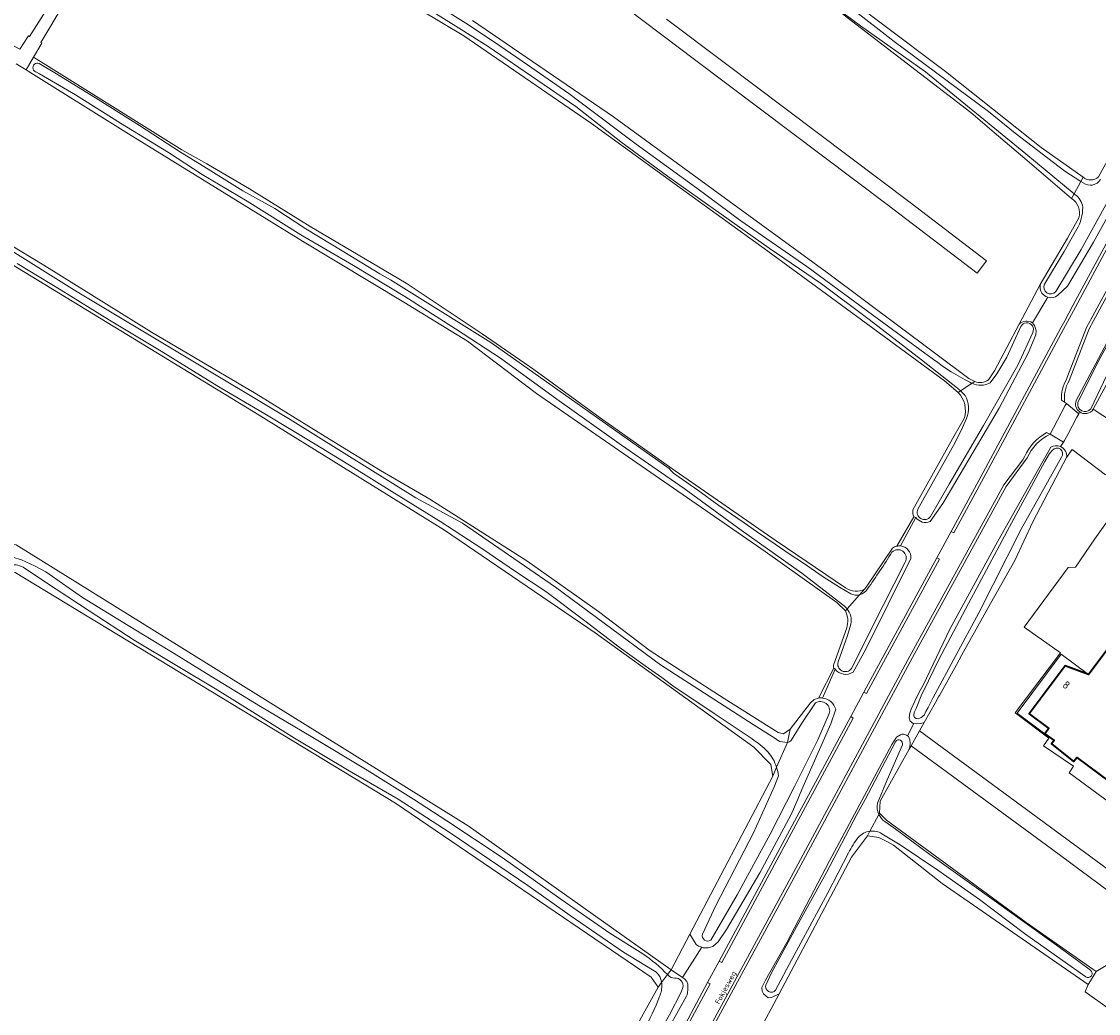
# Model space of a CAD drawing. Header units: metres. Extents: x 149984 to 156489, y 469398 to 478068.
# Tile 368 of 656: x 152665 to 152851, y 473880 to 474052. Entities that reach past the tile are written whole.
import ezdxf
from ezdxf.enums import TextEntityAlignment as Align

# ---------------------------------------------------------------- set-up
doc = ezdxf.new("R2010")
doc.units = ezdxf.units.M
doc.header["$LTSCALE"] = 0.75
for name, color, linetype, lineweight in [('B-WE-GR-GRAS-GV', 252, 'Continuous', 13), ('B-WE-GR-HOUTWAL-GV', 252, 'Continuous', 13), ('B-WE-OG-BEBOUWING-GV', 6, 'Continuous', 35), ('B-WE-OG-BEBOUWING-T18', 1, 'Continuous', 18), ('B-WE-OG-BEBOUWING_LUIFEL-GV', 6, 'Continuous', 18), ('B-WE-OG-TERREIN_ERF-GV', 252, 'Continuous', 18), ('B-WE-OG-TERREIN_OEVER-GV', 252, 'Continuous', 18), ('B-WE-OG-TOPOGRAFIE-T18', 7, 'Continuous', 18), ('B-WE-OG-WATER-GV', 252, 'Continuous', 18), ('B-WE-OG-WATER_SLOOT-GV', 252, 'Continuous', 18), ('B-WE-OG-WEG-GV', 252, 'Continuous', 18), ('B-WE-VH-GESLOTENVERHARDING_ASFALT-GV', 252, 'Continuous', 18), ('B-WE-VH-OPENVERHARDING_BETONSTRAATSTEEN-GV', 252, 'Continuous', 18)]:
    doc.layers.add(name, color=color, linetype=linetype, lineweight=lineweight)
doc.styles.add('NLCS-ISO-M500-T18', font='NLCS-ISO.ttf', dxfattribs={"height": 0.9})
doc.styles.add('NLCS-ISO-M750-T18', font='NLCS-ISO.ttf', dxfattribs={"height": 1.35})

msp = doc.modelspace()

# ---------------------------------------------------------------- linework, layer by layer
at = {"layer": 'B-WE-GR-GRAS-GV', "flags": 128}
for points in [[(152513.705, 474138.949), (152554.121, 474114.138), (152628.6, 474069.716), (152663.433, 474047.722), (152664.956, 474046.913), (152666.397, 474049.228), (152666.611, 474049.095), (152672.326, 474058.197), (152675.131, 474063.171), (152682.777, 474074.866), (152686.858, 474081.315), (152686.667, 474082.823), (152685.738, 474082.766), (152675.435, 474089.399), (152659.591, 474099.18), (152640.864, 474110.739), (152621.941, 474122.35), (152605.905, 474132.646), (152590.85, 474141.827)], [(152503.084, 474098.906), (152475.411, 474046.257), (152475.967, 474044.59), (152647.258, 473941.64), (152649.639, 473941.482), (152661.784, 473961.405), (152664.323, 473961.325), (152742.349, 473912.827), (152777.354, 473887.983), (152780.585, 473894.138), (152794.895, 473921.4), (152794.578, 473923.384), (152791.641, 473926.4), (152764.257, 473946.165), (152738.222, 473963.865), (152706.234, 473983.709), (152640.59, 474023.714), (152506.367, 474105.153), (152503.585, 474107.126)], [(152866.338, 474052.737), (152867.999, 474056.451), (152866.5, 474058.271), (152841.894, 474077.453), (152822.755, 474092.269), (152821.571, 474090.636), (152821.571, 474089.334), (152817.627, 474084.172), (152808.952, 474072.2), (152803.588, 474064.198), (152802.346, 474061.982), (152802.016, 474060.954), (152802.077, 474060.111), (152824.731, 474043.031), (152841.255, 474029.906), (152848.496, 474024.8)], [(152826.916, 473987.651), (152824.55, 473989.659), (152809.344, 474000.802), (152794.043, 474012.043), (152778.897, 474022.973), (152763.596, 474034.059), (152741.58, 474049.204), (152711.601, 474067.16)], [(152676.581, 474061.564), (152668.57, 474048.048), (152668.743, 474047.927), (152667.304, 474045.509), (152669.866, 474043.909), (152692.873, 474029.537), (152697.231, 474027.131), (152704.559, 474022.791), (152715.057, 474016.293), (152731.623, 474006.504), (152744.746, 473997.744), (152753.678, 473991.621), (152765.133, 473983.266), (152778.075, 473974.107), (152795.472, 473962.043), (152807.458, 473953.905)], [(152776.56, 474052.083), (152786.72, 474044.423), (152818.622, 474020.408), (152831.805, 474010.332), (152830.217, 474008.228), (152814.66, 474020.095), (152781.402, 474045.098), (152761.201, 474060.417)], [(152846.49, 474021.142), (152838.435, 474028.023), (152833.099, 474032.54), (152829.1, 474035.981), (152807.017, 474052.915)], [(152851.13, 474024.878), (152859.045, 474039.134), (152866.338, 474052.737)], [(152743.096, 474051.872), (152767.414, 474035.197), (152804.586, 474008.1), (152828.73, 473990.035), (152829.798, 473989.536)], [(152807.434, 473949.935), (152805.945, 473951.402), (152793.606, 473960.16), (152754.107, 473987.481), (152742.201, 473996.476), (152731.22, 474003.223), (152713.702, 474013.738), (152683.672, 474032.259), (152666.378, 474043.075), (152665.998, 474043.313), (152664.308, 474044.369)], [(152479.911, 473989.359), (152472.921, 473978.155), (152473.08, 473976.091), (152524.555, 473946.334), (152657.23, 473869.808), (152732.16, 473825.358), (152737.875, 473822.422), (152740.574, 473822.66), (152742.372, 473825.904), (152744.428, 473825.524), (152748.04, 473832.13), (152747.68, 473832.49), (152747.43, 473833.12), (152747.38, 473834.02), (152747.565, 473835.275), (152763.194, 473863.48), (152775.102, 473884.969), (152773.911, 473886.715), (152729.779, 473916.719), (152664.136, 473956.565), (152662.231, 473956.168), (152650.88, 473937.118), (152647.626, 473937.277), (152502.846, 474022.923)], [(152653.249, 474019.136), (152669.08, 474009.619), (152687.655, 473998.025), (152705.725, 473987.369), (152718.382, 473979.557), (152727.175, 473974.147), (152735.722, 473969.215), (152752.455, 473958.587), (152764.812, 473949.813), (152773.747, 473943.013), (152786.5, 473934.816), (152795.839, 473928.936), (152796.762, 473928.711), (152797.925, 473929.481), (152801.432, 473934.039), (152802.062, 473934.634), (152802.805, 473934.873), (152802.868, 473934.996), (152805.441, 473940.025)], [(152845.793, 474014.262), (152847.74, 474017.77)], [(152832.152, 473989.801), (152833.204, 473991.367), (152837.437, 473999.417), (152841.093, 474006.277), (152845.793, 474014.262)], [(152819.083, 473967.38), (152826.228, 473980.155), (152827.951, 473983.14)], [(152852.332, 473973.424), (152846.617, 473977.763), (152845.637, 473976.378), (152844.38, 473974.08), (152839.815, 473965.279), (152836.684, 473958.641), (152832.503, 473951.186), (152827.546, 473942.347), (152826.6, 473940.607), (152823.71, 473935.29), (152823.576, 473935.199), (152822.979, 473934.132), (152821.022, 473930.632), (152820.226, 473929.208), (152860.435, 473899.65)], [(152856.691, 473914.125), (152846.067, 473921.987), (152846.797, 473923.095), (152841.634, 473926.649), (152842.554, 473927.959), (152836.769, 473932.298), (152844.556, 473942.681), (152838.282, 473947.108), (152845.929, 473957.443), (152847.147, 473957.496), (152850.48, 473962.364), (152854.343, 473967.762)], [(152816.334, 473961.09), (152819.268, 473966.156)], [(152810.804, 473953.727), (152811.123, 473954.204), (152815.578, 473960.748)], [(152805.424, 473940.752), (152807.684, 473947.004)], [(153084.298, 473715.923), (153082.984, 473717.547), (153068.696, 473728.659), (153028.48, 473756.573), (152983.994, 473788.379), (152932.303, 473826.291), (152870.92, 473870.476), (152854.049, 473882.154), (152852.635, 473881.444), (152848.825, 473884.143), (152849.358, 473885.401), (152824.146, 473902.853), (152817.662, 473907.99), (152815.754, 473909.502), (152814.737, 473910.037), (152813.241, 473910.825), (152811.256, 473911.09), (152808.478, 473907.385), (152796.008, 473883.837), (152792.4, 473877.024)]]:
    msp.add_lwpolyline(points, dxfattribs=at)
at = {"layer": 'B-WE-GR-GRAS-GV'}
for points in [[(152848.496, 474024.8, 0.3948732), (152851.13, 474024.878)], [(152847.74, 474017.77, 0.3331344), (152846.49, 474021.142)], [(152829.798, 473989.536, 0.2484257), (152832.152, 473989.801)], [(152827.951, 473983.14, 0.2673437), (152826.916, 473987.651)], [(152819.268, 473966.156, -0.1572979), (152819.083, 473967.38)], [(152815.578, 473960.748, -0.1045238), (152816.334, 473961.09)], [(152807.458, 473953.905, 0.3043052), (152810.804, 473953.727)], [(152807.684, 473947.004, 0.1904773), (152807.434, 473949.935)], [(152805.441, 473940.025, -0.1911261), (152805.424, 473940.752)]]:
    msp.add_lwpolyline(points, format="xyb", dxfattribs=at)
at = {"layer": 'B-WE-GR-GRAS-GV', "flags": 128}
msp.add_lwpolyline([(152818.448, 473926.028), (152813.427, 473917.049), (152813.348, 473914.985), (152814.538, 473913.794), (152838.627, 473896.113), (152850.759, 473887.674), (152853.89, 473889.595), (152859.454, 473896.669), (152842.998, 473908.822), (152818.798, 473926.655)], close=True, dxfattribs=at)
at = {"layer": 'B-WE-GR-HOUTWAL-GV', "flags": 128}
msp.add_lwpolyline([(152864.656, 473977.663), (152865.953, 473978.033), (152867.196, 473978.616), (152868.466, 473979.224), (152871.668, 473980.917), (152874.829, 473984.585), (152883.35, 473995.24), (152882.48, 473995.65), (152875.916, 474000), (152874.03, 474001.25), (152865.12, 474007.85), (152864.23, 474008.44), (152863.67, 474008.71), (152863.17, 474008.64), (152858.49, 474000), (152856.6, 473996.52), (152850.244, 473984.744), (152860.555, 473977.981), (152862.037, 473977.637), (152863.571, 473977.584)], close=True, dxfattribs=at)
at = {"layer": 'B-WE-OG-BEBOUWING-GV', "flags": 128}
msp.add_lwpolyline([(152860.181, 473942.564), (152855.056, 473946.408), (152849.487, 473938.983), (152849.437, 473938.916), (152845.395, 473940.451), (152839.151, 473932.146), (152842.546, 473929.627), (152841.878, 473928.726), (152843.468, 473927.546), (152843.002, 473926.957), (152846.83, 473923.923), (152847.394, 473924.634), (152856.792, 473917.662), (152864.351, 473927.852), (152854.582, 473935.099)], close=True, dxfattribs=at)
at = {"layer": 'B-WE-OG-BEBOUWING_LUIFEL-GV', "flags": 128}
msp.add_lwpolyline([(152841.878, 473928.726), (152842.546, 473929.627), (152839.151, 473932.146), (152845.395, 473940.451), (152849.437, 473938.916), (152844.667, 473942.455), (152837.107, 473932.265)], close=True, dxfattribs=at)
at = {"layer": 'B-WE-OG-TERREIN_ERF-GV', "flags": 128}
for points in [[(152715.539, 474138.83), (152720.631, 474136.246), (152712.389, 474121.669), (152712.137, 474121.246), (152711.057, 474119.434), (152700.575, 474103.234), (152700.121, 474103.558), (152698.613, 474101.256), (152699.07, 474100.913), (152688.563, 474085.153), (152687.395, 474082.868), (152686.667, 474082.823), (152686.858, 474081.315), (152682.777, 474074.866), (152675.131, 474063.171), (152672.326, 474058.197), (152666.611, 474049.095), (152666.397, 474049.228), (152664.956, 474046.913)], [(152664.308, 474044.369), (152665.998, 474043.313), (152667.304, 474045.509), (152668.743, 474047.927), (152668.57, 474048.048), (152676.581, 474061.564)], [(152761.201, 474060.417), (152781.402, 474045.098), (152814.66, 474020.095), (152830.217, 474008.228), (152831.805, 474010.332), (152818.622, 474020.408), (152786.72, 474044.423), (152776.56, 474052.083)], [(152841.093, 474006.277), (152837.437, 473999.417)], [(152838.603, 473999.927), (152838.83, 473999.92), (152839.44, 473999.83), (152839.76, 473999.63), (152842.364, 474004.058)], [(152884.088, 473990.228), (152887.348, 473992.249), (152885.457, 473993.615), (152883.35, 473995.24), (152874.829, 473984.585), (152871.668, 473980.917), (152868.466, 473979.224), (152867.196, 473978.616), (152865.953, 473978.033), (152864.656, 473977.663), (152863.571, 473977.584), (152862.037, 473977.637), (152860.555, 473977.981), (152850.244, 473984.744)], [(152847.829, 473984.321), (152847.773, 473984.072), (152847.719, 473983.969), (152847.405, 473983.365), (152845.844, 473980.367), (152845.295, 473979.313), (152845.104, 473979.036), (152844.582, 473978.279)], [(152845.637, 473976.378), (152846.617, 473977.763), (152852.332, 473973.424)], [(152854.343, 473967.762), (152850.48, 473962.364), (152847.147, 473957.496), (152845.929, 473957.443), (152838.282, 473947.108), (152844.556, 473942.681), (152836.769, 473932.298), (152842.554, 473927.959), (152841.634, 473926.649), (152846.797, 473923.095), (152846.067, 473921.987), (152856.691, 473914.125)], [(152819.268, 473966.156), (152816.334, 473961.09)], [(152816.937, 473961.129), (152819.611, 473966.05), (152819.268, 473966.156)], [(152803.474, 473934.879), (152805.65, 473939.84), (152805.441, 473940.025), (152802.868, 473934.996), (152802.805, 473934.873)], [(152860.435, 473899.65), (152820.226, 473929.208), (152818.798, 473926.655), (152842.998, 473908.822), (152859.454, 473896.669)], [(152853.89, 473889.595), (152850.759, 473887.674), (152850.058, 473886.538), (152849.358, 473885.401), (152848.825, 473884.143), (152852.635, 473881.444)]]:
    msp.add_lwpolyline(points, dxfattribs=at)
at = {"layer": 'B-WE-OG-TERREIN_ERF-GV'}
for points in [[(152841.367, 474004.803, -0.2077348), (152841.093, 474006.277)], [(152842.364, 474004.058, -0.169853), (152841.367, 474004.803)], [(152837.437, 473999.417, -0.2138047), (152838.603, 473999.927)], [(152850.244, 473984.744, -0.4389983), (152847.829, 473984.321)], [(152844.582, 473978.279, -0.333363), (152845.637, 473976.378)], [(152816.334, 473961.09, -0.0748509), (152816.937, 473961.129)], [(152802.805, 473934.873, -0.0627366), (152803.474, 473934.879)]]:
    msp.add_lwpolyline(points, format="xyb", dxfattribs=at)
at = {"layer": 'B-WE-OG-TERREIN_ERF-GV', "flags": 128}
for points in [[(152855.056, 473946.408), (152857.747, 473950.051), (152855.57, 473951.647), (152867.542, 473967.855), (152897.41, 473945.959), (152885.438, 473929.751), (152863.885, 473945.41), (152861.048, 473941.914), (152860.181, 473942.564), (152854.582, 473935.099), (152864.351, 473927.852), (152856.792, 473917.662), (152847.394, 473924.634), (152846.83, 473923.923), (152843.002, 473926.957), (152843.468, 473927.546), (152841.878, 473928.726), (152842.546, 473929.627), (152839.151, 473932.146), (152845.395, 473940.451), (152849.437, 473938.916), (152849.487, 473938.983)], [(152819.254, 473930.491), (152818.145, 473928.364), (152818.31, 473928.23), (152818.59, 473927.68), (152818.62, 473927.1), (152818.55, 473926.4), (152818.448, 473926.028), (152818.798, 473926.655), (152820.226, 473929.208), (152821.022, 473930.632), (152820.49, 473930.504), (152819.791, 473930.441)], [(152780.585, 473894.138), (152777.354, 473887.983), (152779.351, 473886.607), (152782.641, 473891.843), (152782.1, 473892.03), (152781.68, 473892.33)]]:
    msp.add_lwpolyline(points, close=True, dxfattribs=at)
at = {"layer": 'B-WE-OG-TERREIN_OEVER-GV', "flags": 128}
for points in [[(152264.063, 474254.444), (152264.691, 474254.423), (152265.266, 474254.357), (152265.871, 474254.185), (152266.519, 474253.823), (152273.572, 474248.752), (152291.495, 474235.555), (152311.021, 474222.617), (152351.265, 474198.963), (152373.331, 474185.628), (152503.585, 474107.126), (152506.367, 474105.153), (152640.59, 474023.714), (152706.234, 473983.709), (152738.222, 473963.865), (152764.257, 473946.165), (152791.641, 473926.4), (152794.578, 473923.384), (152794.895, 473921.4), (152795.569, 473922.94)], [(152692.277, 474081.739), (152697.788, 474078.553), (152705.573, 474073.682), (152713.025, 474068.784), (152720.815, 474064.1), (152727.258, 474060.135), (152735.306, 474055.609), (152742.36, 474051.1), (152747.783, 474047.496), (152752.584, 474044.206), (152759.729, 474039.218), (152761.626, 474037.835), (152771.35, 474030.526), (152781.814, 474022.903), (152789.374, 474017.25), (152800.778, 474009.38), (152813.222, 474000.256), (152822.681, 473993.351)], [(152711.601, 474067.16), (152741.58, 474049.204), (152763.596, 474034.059), (152778.897, 474022.973), (152794.043, 474012.043), (152809.344, 474000.802), (152824.55, 473989.659), (152826.916, 473987.651), (152827.294, 473987.898), (152826.791, 473988.36), (152820.56, 473993.247), (152811.568, 474000.222), (152803.308, 474006.38), (152794.312, 474012.545), (152786.016, 474018.39), (152776.744, 474024.971), (152768.67, 474030.906), (152760.885, 474036.974), (152754.325, 474041.483), (152745.784, 474047.36), (152741.103, 474050.29), (152735.017, 474054.091)], [(152848.099, 474024.076), (152848.496, 474024.8), (152841.255, 474029.906), (152824.731, 474043.031), (152802.077, 474060.111), (152802.016, 474060.954), (152802.346, 474061.982), (152801.824, 474062.438), (152801.215, 474062.967), (152801.091, 474062.776)], [(152801.423, 474059.527), (152815.875, 474048.245), (152832.151, 474036.116), (152836.775, 474032.418), (152845.305, 474025.867), (152848.099, 474024.076)], [(152807.017, 474052.915), (152829.1, 474035.981), (152833.099, 474032.54), (152838.435, 474028.023), (152846.49, 474021.142), (152846.926, 474021.938), (152838.564, 474028.838), (152821.254, 474043), (152810.048, 474050.94), (152801.21, 474057.542)], [(152866.993, 474053.811), (152866.338, 474052.737), (152859.045, 474039.134), (152851.13, 474024.878)], [(152828.73, 473990.035), (152804.586, 474008.1), (152767.414, 474035.197), (152743.096, 474051.872)], [(152868.75, 474051.353), (152867.508, 474048.306), (152864.594, 474042.113), (152859.037, 474031.9), (152852.127, 474019.532), (152848.161, 474012.3), (152843.745, 474005.051)], [(152844.14, 474004.41), (152845.79, 474006), (152850.25, 474013.56), (152861.63, 474034.04), (152868.06, 474046.1), (152869.642, 474049.008)], [(152776.728, 473887.145), (152777.354, 473887.983), (152742.349, 473912.827), (152664.323, 473961.325), (152661.784, 473961.405), (152649.639, 473941.482), (152647.258, 473941.64), (152475.967, 474044.59), (152473.911, 474045.673)], [(152667.304, 474045.509), (152665.998, 474043.313), (152666.378, 474043.075), (152683.672, 474032.259), (152713.702, 474013.738), (152731.22, 474003.223), (152742.201, 473996.476), (152754.107, 473987.481), (152793.606, 473960.16), (152805.945, 473951.402), (152807.434, 473949.935), (152807.742, 473950.281)], [(152807.458, 473953.905), (152795.472, 473962.043), (152778.075, 473974.107), (152765.133, 473983.266), (152753.678, 473991.621), (152744.746, 473997.744), (152731.623, 474006.504), (152715.057, 474016.293), (152704.559, 474022.791), (152697.231, 474027.131), (152692.873, 474029.537), (152669.866, 474043.909), (152667.304, 474045.509)], [(152668.269, 474044.441), (152671.236, 474042.661), (152678.446, 474038.211), (152685.596, 474033.744), (152692.639, 474029.128), (152697.447, 474026.206), (152703.412, 474022.468), (152708.975, 474019.394), (152714.277, 474015.906), (152720.552, 474012.1), (152727.082, 474008.12), (152728.905, 474007.088), (152746.264, 473996.273), (152776.994, 473974.496), (152777.344, 473974.128), (152777.79, 473973.685), (152778.751, 473973.015), (152781.988, 473970.771), (152785.596, 473968.134), (152789.966, 473965.135), (152792.078, 473963.621), (152795.319, 473961.457), (152797.755, 473959.773), (152800.216, 473958.137), (152803.605, 473955.829), (152806.429, 473954.024), (152808.372, 473952.893)], [(152807.022, 473950.949), (152799.924, 473956.433), (152789.434, 473963.87), (152779.608, 473971.049), (152768.785, 473978.563), (152757.637, 473986.492), (152747.902, 473993.562), (152740.163, 473998.628), (152731.395, 474004.199), (152722.523, 474009.535), (152713.434, 474014.831), (152704.168, 474020.631), (152696.377, 474025.245), (152690.574, 474029.045), (152682.324, 474034.141), (152674.545, 474039.021), (152668.299, 474042.666), (152667.822, 474042.911)], [(152636.046, 474029.216), (152674.808, 474005.007), (152711.617, 473982.966), (152733.281, 473969.42), (152741.351, 473965.055), (152757.371, 473954.036), (152775.528, 473940.6), (152791.506, 473930.312), (152795.407, 473927.809), (152795.54, 473927.71), (152795.571, 473927.704), (152796.12, 473927.352), (152797.442, 473927.219), (152797.925, 473929.481), (152796.762, 473928.711), (152795.839, 473928.936), (152786.5, 473934.816), (152773.747, 473943.013), (152764.812, 473949.813), (152752.455, 473958.587), (152735.722, 473969.215), (152727.175, 473974.147), (152718.382, 473979.557), (152705.725, 473987.369), (152687.655, 473998.025), (152669.08, 474009.619), (152653.249, 474019.136)], [(152848.496, 474024.8), (152848.099, 474024.076), (152848.515, 474023.809)], [(152501.989, 474023.452), (152502.846, 474022.923), (152647.626, 473937.277), (152650.88, 473937.118), (152662.231, 473956.168), (152664.136, 473956.565), (152729.779, 473916.719), (152773.911, 473886.715), (152775.102, 473884.969), (152775.716, 473885.79)], [(152847.126, 474021.773), (152846.926, 474021.938), (152846.49, 474021.142)], [(152847.74, 474017.77), (152845.793, 474014.262), (152841.093, 474006.277)], [(152841.827, 474006.316), (152845.231, 474011.995), (152847.407, 474015.808)], [(152862.6, 474014.636), (152862.219, 474013.941), (152854.58, 474000), (152847.67, 473986.98)], [(152847.588, 473985.964), (152851.178, 473993.129), (152861.719, 474012.466)], [(152791.344, 473927.82), (152784.811, 473932.217), (152777.662, 473937.014), (152775.768, 473938.44), (152772.874, 473940.449), (152768.393, 473943.645), (152762.49, 473948.19), (152755.737, 473953.247), (152750.669, 473956.585), (152744.686, 473960.678), (152737.61, 473965.327), (152729.143, 473970.518), (152722.606, 473974.623), (152715.907, 473978.716), (152707.202, 473983.944), (152699.268, 473988.633), (152689.309, 473994.742), (152680.42, 474000.095), (152672.052, 474005.311), (152664.467, 474009.914)], [(152862.63, 474010.33), (152858.313, 474001.814), (152852.553, 473990.618), (152849.828, 473984.805)], [(152850.244, 473984.744), (152856.6, 473996.52), (152858.49, 474000), (152863.17, 474008.64), (152863.67, 474008.71), (152864.3, 474010.508), (152864.123, 474010.64)], [(152822.078, 473965.333), (152824.245, 473968.487), (152833.972, 473984.932), (152839.01, 473994.44), (152840.32, 473997.57), (152840.37, 473998.26), (152840.27, 473998.69), (152840.1, 473999.21), (152839.76, 473999.63), (152839.44, 473999.83), (152838.83, 473999.92), (152838.603, 473999.927)], [(152837.437, 473999.417), (152833.204, 473991.367), (152832.152, 473989.801)], [(152832.43, 473989.281), (152833.587, 473990.853), (152835.329, 473993.719), (152837.728, 473999.003)], [(152839.776, 473997.98), (152837.224, 473992.355), (152831.276, 473981.933), (152825.339, 473971.811), (152822.121, 473966.203)], [(152829.301, 473989.211), (152829.798, 473989.536), (152828.73, 473990.035)], [(152829.798, 473989.536), (152829.301, 473989.211)], [(152828.146, 473987.113), (152827.294, 473987.898), (152826.916, 473987.651)], [(152847.67, 473986.98), (152847.287, 473986.241)], [(152827.951, 473983.14), (152826.228, 473980.155), (152819.083, 473967.38)], [(152842.921, 473978.184), (152842.12, 473976.78), (152833.75, 473961.94), (152825.48, 473946.75), (152820.85, 473937.13), (152820.173, 473935.892), (152819.431, 473934.335), (152818.775, 473932.981), (152818.585, 473932.282), (152818.436, 473931.478), (152818.627, 473930.885), (152819.114, 473930.504), (152819.254, 473930.491), (152819.791, 473930.441), (152820.49, 473930.504), (152821.022, 473930.632), (152822.979, 473934.132), (152823.576, 473935.199), (152823.71, 473935.29), (152826.6, 473940.607), (152827.546, 473942.347), (152832.503, 473951.186), (152836.684, 473958.641), (152839.815, 473965.279), (152844.38, 473974.08), (152845.637, 473976.378)], [(152819.941, 473967.468), (152826.372, 473979.008)], [(152844.728, 473976.477), (152837.77, 473964.028), (152830.483, 473949.593), (152822.521, 473934.834), (152821.751, 473933.259), (152821.354, 473932.531), (152821.024, 473931.896), (152820.508, 473931.526), (152820.031, 473931.301), (152819.648, 473931.327), (152819.37, 473931.526), (152819.251, 473931.817), (152819.238, 473932.108), (152819.357, 473932.505), (152819.674, 473933.087), (152820.64, 473935.521), (152820.935, 473936.039)], [(152820.935, 473936.039), (152823.568, 473941.528), (152828.686, 473951.218), (152835.374, 473963.7), (152841.858, 473975.711), (152842.688, 473977.104), (152843.19, 473977.67)], [(152819.268, 473966.156), (152819.611, 473966.05)], [(152662.417, 473959.434), (152663.676, 473959.216), (152665.203, 473958.729), (152667.474, 473957.721), (152669.419, 473956.674), (152675.768, 473952.254), (152683.61, 473947.428), (152691.555, 473942.567), (152697.887, 473938.634), (152706.456, 473933.406), (152715.207, 473928.242), (152724.863, 473922.454), (152732.882, 473917.404), (152738.635, 473913.691), (152748.176, 473907.364), (152758.3, 473900.186), (152766.771, 473894.278), (152772.462, 473890.699)], [(152815.578, 473960.748), (152811.123, 473954.204), (152810.804, 473953.727), (152809.895, 473952.705)], [(152817.757, 473958.345), (152813.969, 473950.859), (152808.505, 473939.98)], [(152808.767, 473939.373), (152810.993, 473943.307), (152818.764, 473958.96)], [(152774.124, 473887.966), (152769.13, 473891.035), (152759.946, 473897.356), (152752.648, 473902.531), (152746.013, 473907.031), (152739.04, 473911.719), (152730.226, 473917.41), (152721.778, 473922.334), (152712.317, 473927.951), (152706.455, 473931.657), (152698.979, 473936.278), (152691.966, 473940.526), (152684.643, 473944.855), (152676.876, 473949.921), (152669.371, 473954.902), (152665.488, 473957.467)], [(152809.895, 473952.705), (152810.804, 473953.727)], [(152807.742, 473950.281), (152807.434, 473949.935)], [(152807.684, 473947.004), (152805.424, 473940.752)], [(152806.187, 473941.149), (152807.826, 473945.689), (152808.381, 473947.611)], [(152805.441, 473940.025), (152805.65, 473939.84)], [(152802.805, 473934.873), (152802.062, 473934.634), (152801.432, 473934.039), (152797.925, 473929.481), (152797.442, 473927.219)], [(152798.124, 473927.673), (152799.949, 473930.538), (152802.29, 473934.029)], [(152795.569, 473922.94), (152794.895, 473921.4), (152780.585, 473894.138), (152781.68, 473892.33), (152782.1, 473892.03), (152782.641, 473891.843), (152782.91, 473891.75), (152783.75, 473891.74), (152784.55, 473891.97), (152785.49, 473892.78), (152786.92, 473894.92), (152792.69, 473904.71), (152798.07, 473914.75), (152799.22, 473917.44), (152799.92, 473919.11), (152804.955, 473930.419), (152805.785, 473932.947)], [(152804.656, 473932.203), (152802.676, 473927.687), (152798.738, 473919.752), (152794.448, 473911.375), (152788.784, 473900.898), (152784.211, 473893.079)], [(152813.223, 473914.752), (152813.348, 473914.985), (152813.427, 473917.049), (152818.448, 473926.028), (152818.55, 473926.4), (152818.62, 473927.1), (152818.59, 473927.68), (152818.31, 473928.23), (152818.145, 473928.364), (152817.99, 473928.49), (152817.46, 473928.64), (152817.18, 473928.66), (152816.946, 473928.527), (152816.25, 473928.13), (152815.48, 473926.88), (152804.7, 473906.78), (152797.35, 473892.66), (152793.68, 473886.19), (152793.04, 473884.91), (152793.05, 473884.3), (152793.33, 473883.81), (152793.7, 473883.45), (152794.14, 473883.12), (152794.66, 473883.17), (152796.008, 473883.837), (152808.478, 473907.385), (152811.256, 473911.09), (152811.687, 473911.892)], [(152793.707, 473885.336), (152794.707, 473887.467), (152799.01, 473895.366), (152804.159, 473904.775), (152809.402, 473914.8), (152810.861, 473917.383), (152816.097, 473927.347)], [(152817.282, 473926.78), (152814.678, 473920.779), (152812.99, 473916.759)], [(152782.775, 473894.104), (152785.069, 473899.045), (152791.586, 473911.609), (152795.219, 473919.682), (152795.907, 473921.422)], [(152811.687, 473911.892), (152811.256, 473911.09), (152813.241, 473910.825), (152814.737, 473910.037), (152815.754, 473909.502), (152817.662, 473907.99), (152824.146, 473902.853), (152849.358, 473885.401), (152850.058, 473886.538), (152850.759, 473887.674), (152838.627, 473896.113), (152814.538, 473913.794), (152813.348, 473914.985), (152813.223, 473914.752)], [(152814.245, 473913.558), (152815.778, 473912.459), (152822.038, 473907.871), (152828.054, 473903.533), (152833.911, 473899.334), (152837.615, 473896.716), (152843.892, 473892.204), (152847.765, 473889.389), (152849.753, 473887.881)], [(152848.95, 473886.741), (152844.89, 473889.633), (152838.383, 473894.226), (152830.578, 473900.08), (152823.413, 473905.149), (152816.904, 473909.538), (152813.756, 473911.461)], [(152807.996, 473908.163), (152804.386, 473901.267), (152798.201, 473889.728), (152795.393, 473884.438)], [(152775.61, 473875.49), (152780.02, 473883.39), (152780.12, 473883.63), (152780.21, 473884.07), (152780.25, 473884.49), (152780.24, 473885.49), (152780.09, 473885.95), (152779.68, 473886.38), (152779.351, 473886.607), (152777.354, 473887.983), (152776.728, 473887.145), (152776.849, 473887.019)], [(152775.716, 473885.79), (152775.102, 473884.969), (152763.194, 473863.48)], [(152779.382, 473884.895), (152779.1, 473884.131), (152777.101, 473880.178), (152772.865, 473872.896), (152767.998, 473864.042), (152764.677, 473857.772), (152759.799, 473849.81), (152755.172, 473841.59), (152751.531, 473835.241), (152750.269, 473833.171)]]:
    msp.add_lwpolyline(points, dxfattribs=at)
at = {"layer": 'B-WE-OG-TERREIN_OEVER-GV'}
for points in [[(152667.822, 474042.911, -1.0940327), (152668.269, 474044.441)], [(152851.13, 474024.878, -0.3948732), (152848.496, 474024.8)], [(152848.515, 474023.809, 0.4453606), (152851.462, 474024.392)], [(152846.49, 474021.142, -0.3331344), (152847.74, 474017.77)], [(152848.407, 474019.634, 0.2074559), (152847.126, 474021.773)], [(152847.407, 474015.808, 0.1314918), (152848.407, 474019.634)], [(152841.093, 474006.277, 0.2077348), (152841.367, 474004.803)], [(152843.745, 474005.051, -0.8893022), (152841.827, 474006.316)], [(152841.367, 474004.803, 0.169853), (152842.364, 474004.058)], [(152842.364, 474004.058, 0.2556326), (152844.14, 474004.41)], [(152838.603, 473999.927, 0.2138047), (152837.437, 473999.417)], [(152837.728, 473999.003, -1.0169956), (152839.776, 473997.98)], [(152822.681, 473993.351, 0.0567939), (152828.943, 473989.403)], [(152828.943, 473989.403, 0.0283614), (152829.301, 473989.211)], [(152829.301, 473989.211, 0.2320429), (152832.43, 473989.281)], [(152832.152, 473989.801, -0.2484257), (152829.798, 473989.536)], [(152826.916, 473987.651, -0.2673437), (152827.951, 473983.14)], [(152828.355, 473983.156, 0.2115611), (152828.146, 473987.113)], [(152847.287, 473986.241, 0.3322778), (152847.829, 473984.321)], [(152849.828, 473984.805, -0.811162), (152847.588, 473985.964)], [(152847.829, 473984.321, 0.4389983), (152850.244, 473984.744)], [(152826.372, 473979.008, 0.0251074), (152828.355, 473983.156)], [(152844.582, 473978.279, 0.2425549), (152842.921, 473978.184)], [(152843.19, 473977.67, -0.9880137), (152844.728, 473976.477)], [(152845.637, 473976.378, 0.333363), (152844.582, 473978.279)], [(152819.083, 473967.38, 0.1572979), (152819.268, 473966.156)], [(152822.121, 473966.203, -0.8909909), (152819.941, 473967.468)], [(152819.611, 473966.05, 0.3426748), (152822.078, 473965.333)], [(152811.272, 473953.731, 0.0122511), (152815.475, 473960.044)], [(152815.475, 473960.044, -0.8906915), (152817.757, 473958.345)], [(152816.334, 473961.09, 0.1045238), (152815.578, 473960.748)], [(152816.937, 473961.129, 0.0748509), (152816.334, 473961.09)], [(152818.764, 473958.96, 0.4137964), (152816.937, 473961.129)], [(152665.488, 473957.467, 0.1815915), (152662.993, 473957.8)], [(152810.804, 473953.727, -0.3043052), (152807.458, 473953.905)], [(152808.372, 473952.893, 0.1822705), (152809.895, 473952.705)], [(152809.895, 473952.705, 0.2053384), (152811.272, 473953.731)], [(152807.742, 473950.281, 0.0762093), (152807.022, 473950.949)], [(152808.381, 473947.611, 0.2217654), (152807.742, 473950.281)], [(152807.434, 473949.935, -0.1904773), (152807.684, 473947.004)], [(152808.505, 473939.98, -0.8564992), (152806.187, 473941.149)], [(152805.424, 473940.752, 0.1911261), (152805.441, 473940.025)], [(152805.65, 473939.84, 0.3964961), (152808.767, 473939.373)], [(152802.29, 473934.029, -0.6976203), (152804.656, 473932.203)], [(152803.474, 473934.879, 0.0627366), (152802.805, 473934.873)], [(152805.785, 473932.947, 0.3000506), (152803.474, 473934.879)], [(152794.049, 473925.622, 0.0527042), (152791.344, 473927.82)], [(152797.442, 473927.219, 0.2430607), (152798.124, 473927.673)], [(152816.097, 473927.347, -0.9052962), (152817.282, 473926.78)], [(152795.569, 473922.94, 0.0991347), (152794.049, 473925.622)], [(152795.907, 473921.422, 0.0493784), (152795.569, 473922.94)], [(152812.99, 473916.759, 0.168661), (152813.223, 473914.752)], [(152813.223, 473914.752, 0.1298821), (152814.245, 473913.558)], [(152811.687, 473911.892, 0.183946), (152809.669, 473910.806)], [(152813.756, 473911.461, 0.1689025), (152811.687, 473911.892)], [(152809.669, 473910.806, 0.0531618), (152807.996, 473908.163)], [(152784.211, 473893.079, -0.7089017), (152782.775, 473894.104)], [(152772.462, 473890.699, -0.0552045), (152776.728, 473887.145)], [(152775.716, 473885.79, 0.2599289), (152774.124, 473887.966)], [(152776.849, 473887.019, 0.2073947), (152777.987, 473886.537)], [(152849.753, 473887.881, -0.995004), (152848.95, 473886.741)], [(152775.346, 473883.36, 0.1375428), (152775.736, 473885.408)], [(152775.736, 473885.408, 0.0360078), (152775.716, 473885.79)], [(152777.987, 473886.537, -0.5076152), (152779.382, 473884.895)], [(152795.393, 473884.438, -0.7887542), (152793.707, 473885.336)], [(152772.58, 473877.548, 0.0497623), (152775.346, 473883.36)]]:
    msp.add_lwpolyline(points, format="xyb", dxfattribs=at)
at = {"layer": 'B-WE-OG-WATER-GV', "flags": 128}
for points in [[(152837.728, 473999.003), (152835.329, 473993.719), (152833.587, 473990.853), (152832.43, 473989.281)], [(152822.121, 473966.203), (152825.339, 473971.811), (152831.276, 473981.933), (152837.224, 473992.355), (152839.776, 473997.98)], [(152829.301, 473989.211), (152827.294, 473987.898), (152828.146, 473987.113)], [(152826.372, 473979.008), (152819.941, 473967.468)]]:
    msp.add_lwpolyline(points, dxfattribs=at)
at = {"layer": 'B-WE-OG-WATER-GV'}
for points in [[(152839.776, 473997.98, 1.0169956), (152837.728, 473999.003)], [(152832.43, 473989.281, -0.2320429), (152829.301, 473989.211)], [(152828.146, 473987.113, -0.2115611), (152828.355, 473983.156)], [(152828.355, 473983.156, -0.0251074), (152826.372, 473979.008)], [(152819.941, 473967.468, 0.8909909), (152822.121, 473966.203)]]:
    msp.add_lwpolyline(points, format="xyb", dxfattribs=at)
at = {"layer": 'B-WE-OG-WATER_SLOOT-GV', "flags": 128}
for points in [[(152795.569, 473922.94), (152797.442, 473927.219), (152796.12, 473927.352), (152795.571, 473927.704), (152795.54, 473927.71), (152795.407, 473927.809), (152791.506, 473930.312), (152775.528, 473940.6), (152757.371, 473954.036), (152741.351, 473965.055), (152733.281, 473969.42), (152711.617, 473982.966), (152674.808, 474005.007), (152636.046, 474029.216), (152604.296, 474048.399), (152508.252, 474107.269), (152474.782, 474127.906), (152440.178, 474148.744)], [(152715.475, 474116.904), (152724.624, 474111.076), (152732.977, 474105.942), (152736.869, 474103.419), (152741.96, 474099.796), (152751.744, 474093.623), (152757.529, 474090.073), (152767.005, 474083.326), (152776.231, 474076.75), (152783.878, 474070.728), (152790.18, 474066.077), (152793.68, 474063.472), (152801.21, 474057.542), (152810.048, 474050.94), (152821.254, 474043), (152838.564, 474028.838), (152846.926, 474021.938), (152848.099, 474024.076)], [(152822.681, 473993.351), (152813.222, 474000.256), (152800.778, 474009.38), (152789.374, 474017.25), (152781.814, 474022.903), (152771.35, 474030.526), (152761.626, 474037.835), (152759.729, 474039.218), (152752.584, 474044.206), (152747.783, 474047.496), (152742.36, 474051.1), (152735.306, 474055.609), (152727.258, 474060.135), (152720.815, 474064.1), (152713.025, 474068.784), (152705.573, 474073.682), (152697.788, 474078.553), (152692.277, 474081.739)], [(152691.415, 474080.015), (152692.01, 474079.666), (152695.712, 474077.601), (152701.905, 474074.132), (152705.172, 474072.085), (152710.235, 474068.88), (152716.476, 474065.05), (152723.913, 474060.388), (152730.1, 474056.808), (152735.017, 474054.091), (152741.103, 474050.29), (152745.784, 474047.36), (152754.325, 474041.483), (152760.885, 474036.974), (152768.67, 474030.906), (152776.744, 474024.971), (152786.016, 474018.39), (152794.312, 474012.545), (152803.308, 474006.38), (152811.568, 474000.222), (152820.56, 473993.247), (152826.791, 473988.36), (152827.294, 473987.898), (152829.301, 473989.211)], [(152848.099, 474024.076), (152845.305, 474025.867), (152836.775, 474032.418), (152832.151, 474036.116), (152815.875, 474048.245), (152801.423, 474059.527)], [(152843.745, 474005.051), (152848.161, 474012.3), (152852.127, 474019.532), (152859.037, 474031.9), (152864.594, 474042.113), (152867.508, 474048.306), (152868.75, 474051.353)], [(152808.372, 473952.893), (152806.429, 473954.024), (152803.605, 473955.829), (152800.216, 473958.137), (152797.755, 473959.773), (152795.319, 473961.457), (152792.078, 473963.621), (152789.966, 473965.135), (152785.596, 473968.134), (152781.988, 473970.771), (152778.751, 473973.015), (152777.79, 473973.685), (152777.344, 473974.128), (152776.994, 473974.496), (152746.264, 473996.273), (152728.905, 474007.088), (152727.082, 474008.12), (152720.552, 474012.1), (152714.277, 474015.906), (152708.975, 474019.394), (152703.412, 474022.468), (152697.447, 474026.206), (152692.639, 474029.128), (152685.596, 474033.744), (152678.446, 474038.211), (152671.236, 474042.661), (152668.269, 474044.441)], [(152667.822, 474042.911), (152668.299, 474042.666), (152674.545, 474039.021), (152682.324, 474034.141), (152690.574, 474029.045), (152696.377, 474025.245), (152704.168, 474020.631), (152713.434, 474014.831), (152722.523, 474009.535), (152731.395, 474004.199), (152740.163, 473998.628), (152747.902, 473993.562), (152757.637, 473986.492), (152768.785, 473978.563), (152779.608, 473971.049), (152789.434, 473963.87), (152799.924, 473956.433), (152807.022, 473950.949)], [(152848.515, 474023.809), (152848.099, 474024.076), (152846.926, 474021.938), (152847.126, 474021.773)], [(152847.407, 474015.808), (152845.231, 474011.995), (152841.827, 474006.316)], [(152861.719, 474012.466), (152851.178, 473993.129), (152847.588, 473985.964)], [(152664.467, 474009.914), (152672.052, 474005.311), (152680.42, 474000.095), (152689.309, 473994.742), (152699.268, 473988.633), (152707.202, 473983.944), (152715.907, 473978.716), (152722.606, 473974.623), (152729.143, 473970.518), (152737.61, 473965.327), (152744.686, 473960.678), (152750.669, 473956.585), (152755.737, 473953.247), (152762.49, 473948.19), (152768.393, 473943.645), (152772.874, 473940.449), (152775.768, 473938.44), (152777.662, 473937.014), (152784.811, 473932.217), (152791.344, 473927.82)], [(152849.828, 473984.805), (152852.553, 473990.618), (152858.313, 474001.814), (152862.63, 474010.33)], [(152843.19, 473977.67), (152842.688, 473977.104), (152841.858, 473975.711), (152835.374, 473963.7), (152828.686, 473951.218), (152823.568, 473941.528), (152820.935, 473936.039), (152820.64, 473935.521), (152819.674, 473933.087), (152819.357, 473932.505), (152819.238, 473932.108), (152819.251, 473931.817), (152819.37, 473931.526), (152819.648, 473931.327), (152820.031, 473931.301), (152820.508, 473931.526)], [(152820.508, 473931.526), (152821.024, 473931.896), (152821.354, 473932.531), (152821.751, 473933.259), (152822.521, 473934.834), (152830.483, 473949.593), (152837.77, 473964.028), (152844.728, 473976.477)], [(152772.462, 473890.699), (152766.771, 473894.278), (152758.3, 473900.186), (152748.176, 473907.364), (152738.635, 473913.691), (152732.882, 473917.404), (152724.863, 473922.454), (152715.207, 473928.242), (152706.456, 473933.406), (152697.887, 473938.634), (152691.555, 473942.567), (152683.61, 473947.428), (152675.768, 473952.254), (152669.419, 473956.674), (152667.474, 473957.721), (152665.203, 473958.729), (152663.676, 473959.216), (152662.417, 473959.434)], [(152808.505, 473939.98), (152813.969, 473950.859), (152817.757, 473958.345)], [(152665.488, 473957.467), (152669.371, 473954.902), (152676.876, 473949.921), (152684.643, 473944.855), (152691.966, 473940.526), (152698.979, 473936.278), (152706.455, 473931.657), (152712.317, 473927.951), (152721.778, 473922.334), (152730.226, 473917.41), (152739.04, 473911.719), (152746.013, 473907.031), (152752.648, 473902.531), (152759.946, 473897.356), (152769.13, 473891.035), (152774.124, 473887.966)], [(152807.742, 473950.281), (152809.895, 473952.705)], [(152809.895, 473952.705), (152807.742, 473950.281)], [(152808.381, 473947.611), (152807.826, 473945.689), (152806.187, 473941.149)], [(152802.29, 473934.029), (152799.949, 473930.538), (152798.124, 473927.673)], [(152784.211, 473893.079), (152788.784, 473900.898), (152794.448, 473911.375), (152798.738, 473919.752), (152802.676, 473927.687), (152804.656, 473932.203)], [(152816.097, 473927.347), (152810.861, 473917.383), (152809.402, 473914.8), (152804.159, 473904.775), (152799.01, 473895.366), (152794.707, 473887.467), (152793.707, 473885.336)], [(152797.442, 473927.219), (152795.569, 473922.94)], [(152812.99, 473916.759), (152814.678, 473920.779), (152817.282, 473926.78)], [(152795.907, 473921.422), (152795.219, 473919.682), (152791.586, 473911.609), (152785.069, 473899.045), (152782.775, 473894.104)], [(152811.687, 473911.892), (152813.223, 473914.752)], [(152813.223, 473914.752), (152811.687, 473911.892)], [(152849.753, 473887.881), (152847.765, 473889.389), (152843.892, 473892.204), (152837.615, 473896.716), (152833.911, 473899.334), (152828.054, 473903.533), (152822.038, 473907.871), (152815.778, 473912.459), (152814.245, 473913.558)], [(152813.756, 473911.461), (152816.904, 473909.538), (152823.413, 473905.149), (152830.578, 473900.08), (152838.383, 473894.226), (152844.89, 473889.633), (152848.95, 473886.741)], [(152795.393, 473884.438), (152798.201, 473889.728), (152804.386, 473901.267), (152807.996, 473908.163)], [(152776.849, 473887.019), (152776.728, 473887.145), (152775.716, 473885.79)], [(152775.716, 473885.79), (152776.728, 473887.145)], [(152750.269, 473833.171), (152751.531, 473835.241), (152755.172, 473841.59), (152759.799, 473849.81), (152764.677, 473857.772), (152767.998, 473864.042), (152772.865, 473872.896), (152777.101, 473880.178), (152779.1, 473884.131), (152779.382, 473884.895)]]:
    msp.add_lwpolyline(points, dxfattribs=at)
at = {"layer": 'B-WE-OG-WATER_SLOOT-GV'}
for points in [[(152668.269, 474044.441, 1.0940327), (152667.822, 474042.911)], [(152851.462, 474024.392, -0.4453606), (152848.515, 474023.809)], [(152847.126, 474021.773, -0.2074559), (152848.407, 474019.634)], [(152848.407, 474019.634, -0.1314918), (152847.407, 474015.808)], [(152841.827, 474006.316, 0.8893022), (152843.745, 474005.051)], [(152828.943, 473989.403, -0.0567939), (152822.681, 473993.351)], [(152829.301, 473989.211, -0.0283614), (152828.943, 473989.403)], [(152847.588, 473985.964, 0.811162), (152849.828, 473984.805)], [(152844.728, 473976.477, 0.9880137), (152843.19, 473977.67)], [(152815.475, 473960.044, -0.0122511), (152811.272, 473953.731)], [(152817.757, 473958.345, 0.8906915), (152815.475, 473960.044)], [(152662.993, 473957.8, -0.1815915), (152665.488, 473957.467)], [(152809.895, 473952.705, -0.1822705), (152808.372, 473952.893)], [(152811.272, 473953.731, -0.2053384), (152809.895, 473952.705)], [(152807.022, 473950.949, -0.0762093), (152807.742, 473950.281)], [(152807.742, 473950.281, -0.2217654), (152808.381, 473947.611)], [(152806.187, 473941.149, 0.8564992), (152808.505, 473939.98)], [(152804.656, 473932.203, 0.6976203), (152802.29, 473934.029)], [(152791.344, 473927.82, -0.0527042), (152794.049, 473925.622)], [(152798.124, 473927.673, -0.2430607), (152797.442, 473927.219)], [(152817.282, 473926.78, 0.9052962), (152816.097, 473927.347)], [(152794.049, 473925.622, -0.0991347), (152795.569, 473922.94)], [(152795.569, 473922.94, -0.0493784), (152795.907, 473921.422)], [(152813.223, 473914.752, -0.168661), (152812.99, 473916.759)], [(152814.245, 473913.558, -0.1298821), (152813.223, 473914.752)], [(152809.669, 473910.806, -0.183946), (152811.687, 473911.892)], [(152811.687, 473911.892, -0.1689025), (152813.756, 473911.461)], [(152807.996, 473908.163, -0.0531618), (152809.669, 473910.806)], [(152782.775, 473894.104, 0.7089017), (152784.211, 473893.079)], [(152776.728, 473887.145, 0.0552045), (152772.462, 473890.699)], [(152774.124, 473887.966, -0.2599289), (152775.716, 473885.79)], [(152777.987, 473886.537, -0.2073947), (152776.849, 473887.019)], [(152848.95, 473886.741, 0.995004), (152849.753, 473887.881)], [(152775.736, 473885.408, -0.1375428), (152775.346, 473883.36)], [(152775.716, 473885.79, -0.0360078), (152775.736, 473885.408)], [(152779.382, 473884.895, 0.5076152), (152777.987, 473886.537)], [(152793.707, 473885.336, 0.7887542), (152795.393, 473884.438)], [(152775.346, 473883.36, -0.0497623), (152772.58, 473877.548)]]:
    msp.add_lwpolyline(points, format="xyb", dxfattribs=at)
at = {"layer": 'B-WE-OG-WEG-GV', "flags": 128}
for points in [[(152847.67, 473986.98), (152854.58, 474000), (152862.219, 474013.941), (152862.6, 474014.636), (152865.899, 474020.657), (152866.434, 474021.633), (152867.15, 474022.94), (152873.68, 474035.4), (152881.11, 474048.88), (152887.089, 474060.129), (152889.898, 474065.751)], [(152869.642, 474049.008), (152868.06, 474046.1), (152861.63, 474034.04), (152850.25, 474013.56), (152845.79, 474006), (152844.14, 474004.41)], [(152874.28, 474044.269), (152850.265, 474000), (152849.516, 473998.619), (152846.076, 473989.689), (152846.051, 473989.646)], [(152779.817, 473878.619), (152783.666, 473885.774), (152785.66, 473889.48), (152808.355, 473931.671), (152810.621, 473935.883), (152811.042, 473936.665), (152823.238, 473959.105), (152825.703, 473963.642), (152831.224, 473973.8), (152844.657, 473998.776), (152845.315, 474000), (152846.725, 474002.622), (152851.319, 474011.164)], [(152842.364, 474004.058), (152839.76, 473999.63), (152840.1, 473999.21), (152840.27, 473998.69), (152840.37, 473998.26), (152840.32, 473997.57), (152839.01, 473994.44), (152833.972, 473984.932), (152824.245, 473968.487), (152822.078, 473965.333)], [(152845.29, 473985.977), (152845.613, 473985.71), (152847.719, 473983.969), (152847.773, 473984.072), (152847.829, 473984.321)], [(152847.287, 473986.241), (152847.67, 473986.98)], [(152844.582, 473978.279), (152845.104, 473979.036), (152842.782, 473980.455)], [(152792.4, 473877.024), (152796.008, 473883.837), (152794.66, 473883.17), (152794.14, 473883.12), (152793.7, 473883.45), (152793.33, 473883.81), (152793.05, 473884.3), (152793.04, 473884.91), (152793.68, 473886.19), (152797.35, 473892.66), (152804.7, 473906.78), (152815.48, 473926.88), (152816.25, 473928.13), (152816.946, 473928.527), (152817.18, 473928.66), (152817.46, 473928.64), (152817.99, 473928.49), (152818.145, 473928.364), (152819.254, 473930.491), (152819.114, 473930.504), (152818.627, 473930.885), (152818.436, 473931.478), (152818.585, 473932.282), (152818.775, 473932.981), (152819.431, 473934.335), (152820.173, 473935.892), (152820.85, 473937.13), (152825.48, 473946.75), (152833.75, 473961.94), (152842.12, 473976.78), (152842.921, 473978.184)], [(152838.829, 473976.339), (152835.212, 473971.397), (152819.006, 473941.887), (152798.94, 473904.53), (152781.938, 473873.141), (152768.006, 473847.255), (152764.224, 473840.228), (152761.107, 473834.437), (152743.467, 473801.488), (152680.067, 473683.597), (152683.524, 473681.73), (152684.543, 473681.26), (152685.299, 473682.512), (152684.727, 473682.889), (152683.22, 473683.88), (152700.39, 473715.53), (152701.5, 473715.49), (152704.516, 473720.014)], [(152819.611, 473966.05), (152816.937, 473961.129)], [(152818.764, 473958.96), (152810.993, 473943.307), (152808.767, 473939.373)], [(152805.65, 473939.84), (152803.474, 473934.879)], [(152805.785, 473932.947), (152804.955, 473930.419), (152799.92, 473919.11), (152799.22, 473917.44), (152798.07, 473914.75), (152792.69, 473904.71), (152786.92, 473894.92), (152785.49, 473892.78), (152784.55, 473891.97), (152783.75, 473891.74), (152782.91, 473891.75), (152782.641, 473891.843), (152779.351, 473886.607), (152779.68, 473886.38), (152780.09, 473885.95), (152780.24, 473885.49), (152780.25, 473884.49), (152780.21, 473884.07), (152780.12, 473883.63), (152780.02, 473883.39), (152775.61, 473875.49)]]:
    msp.add_lwpolyline(points, dxfattribs=at)
at = {"layer": 'B-WE-OG-WEG-GV'}
for points in [[(152844.14, 474004.41, -0.2556326), (152842.364, 474004.058)], [(152846.051, 473989.646, 0.1641621), (152845.29, 473985.977)], [(152847.829, 473984.321, -0.3322778), (152847.287, 473986.241)], [(152842.782, 473980.455, 0.1746203), (152838.829, 473976.339)], [(152842.921, 473978.184, -0.2425549), (152844.582, 473978.279)], [(152822.078, 473965.333, -0.3426748), (152819.611, 473966.05)], [(152816.937, 473961.129, -0.4137964), (152818.764, 473958.96)], [(152808.767, 473939.373, -0.3964961), (152805.65, 473939.84)], [(152803.474, 473934.879, -0.3000506), (152805.785, 473932.947)]]:
    msp.add_lwpolyline(points, format="xyb", dxfattribs=at)
at = {"layer": 'B-WE-VH-GESLOTENVERHARDING_ASFALT-GV', "flags": 128}
for points in [[(152847.165, 474002.385), (152851.759, 474010.927), (152871.826, 474048.031), (152872.167, 474050.626), (152871.689, 474050.825), (152871.342, 474048.188), (152851.319, 474011.164), (152846.725, 474002.622), (152845.315, 474000), (152844.657, 473998.776), (152831.224, 473973.8), (152825.703, 473963.642), (152826.142, 473963.403), (152831.664, 473973.562), (152845.097, 473998.539)], [(152823.677, 473958.866), (152823.238, 473959.105), (152811.042, 473936.665), (152810.621, 473935.883), (152811.061, 473935.646), (152811.482, 473936.427)], [(152785.66, 473889.48), (152786.1, 473889.243), (152808.795, 473931.434), (152808.355, 473931.671)], [(152741.781, 473807.848), (152742.221, 473807.611), (152759.532, 473839.843), (152780.257, 473878.382), (152784.106, 473885.537), (152783.666, 473885.774), (152779.817, 473878.619), (152759.092, 473840.08)]]:
    msp.add_lwpolyline(points, close=True, dxfattribs=at)
for points in [[(152873.841, 474044.508), (152849.825, 474000.238), (152849.696, 474000), (152849.061, 473998.829), (152845.695, 473990.091), (152845.619, 473989.899)], [(152845.619, 473989.899), (152845.695, 473990.091), (152849.061, 473998.829), (152849.696, 474000), (152849.825, 474000.238), (152873.841, 474044.508)], [(152846.051, 473989.646), (152846.076, 473989.689), (152849.516, 473998.619), (152850.265, 474000), (152874.28, 474044.269)], [(152851.759, 474010.927), (152847.165, 474002.385), (152845.097, 473998.539), (152831.664, 473973.562), (152826.142, 473963.403), (152825.703, 473963.642), (152823.238, 473959.105), (152823.677, 473958.866), (152811.482, 473936.427), (152811.061, 473935.646), (152810.621, 473935.883), (152808.355, 473931.671), (152808.795, 473931.434), (152786.1, 473889.243), (152785.66, 473889.48), (152783.666, 473885.774), (152784.106, 473885.537), (152780.257, 473878.382)], [(152842.174, 473980.7), (152842.782, 473980.455), (152843.353, 473981.526), (152845.399, 473985.361), (152845.613, 473985.71)], [(152844.757, 473986.329), (152845.29, 473985.977)], [(152845.613, 473985.71), (152845.29, 473985.977), (152844.757, 473986.329)], [(152842.782, 473980.455), (152842.174, 473980.7)], [(152838.372, 473976.543), (152838.047, 473975.994), (152834.789, 473971.666), (152818.567, 473942.126), (152798.5, 473904.767), (152781.498, 473873.379), (152767.566, 473847.492), (152768.006, 473847.255), (152781.938, 473873.141)], [(152781.498, 473873.379), (152798.5, 473904.767), (152818.567, 473942.126), (152834.789, 473971.666), (152838.047, 473975.994), (152838.372, 473976.543)], [(152781.938, 473873.141), (152798.94, 473904.53), (152819.006, 473941.887), (152835.212, 473971.397), (152838.829, 473976.339)]]:
    msp.add_lwpolyline(points, dxfattribs=at)
at = {"layer": 'B-WE-VH-GESLOTENVERHARDING_ASFALT-GV'}
for points in [[(152845.619, 473989.899, 0.1472267), (152844.757, 473986.329)], [(152844.757, 473986.329, -0.1472267), (152845.619, 473989.899)], [(152845.29, 473985.977, -0.1641621), (152846.051, 473989.646)], [(152842.174, 473980.7, 0.1619634), (152838.372, 473976.543)], [(152838.372, 473976.543, -0.1619634), (152842.174, 473980.7)], [(152838.829, 473976.339, -0.1746203), (152842.782, 473980.455)]]:
    msp.add_lwpolyline(points, format="xyb", dxfattribs=at)
at = {"layer": 'B-WE-VH-OPENVERHARDING_BETONSTRAATSTEEN-GV', "flags": 128}
msp.add_lwpolyline([(152847.719, 473983.969), (152845.613, 473985.71), (152845.399, 473985.361), (152843.353, 473981.526), (152842.782, 473980.455), (152845.104, 473979.036), (152845.295, 473979.313), (152845.844, 473980.367), (152847.405, 473983.365)], close=True, dxfattribs=at)

# ---------------------------------------------------------------- texts
at = {"layer": 'B-WE-OG-BEBOUWING-T18', "style": 'NLCS-ISO-M750-T18'}
msp.add_text('8', height=1.35, rotation=323.1, dxfattribs=at).set_placement((152845.588, 473937.134), align=Align.MIDDLE)
at = {"layer": 'B-WE-OG-TOPOGRAFIE-T18', "style": 'NLCS-ISO-M500-T18'}
msp.add_text('Fokjesweg', height=0.9, rotation=61.7, dxfattribs=at).set_placement((152786.866, 473884.837), align=Align.MIDDLE)

doc.saveas('drawing.dxf')
